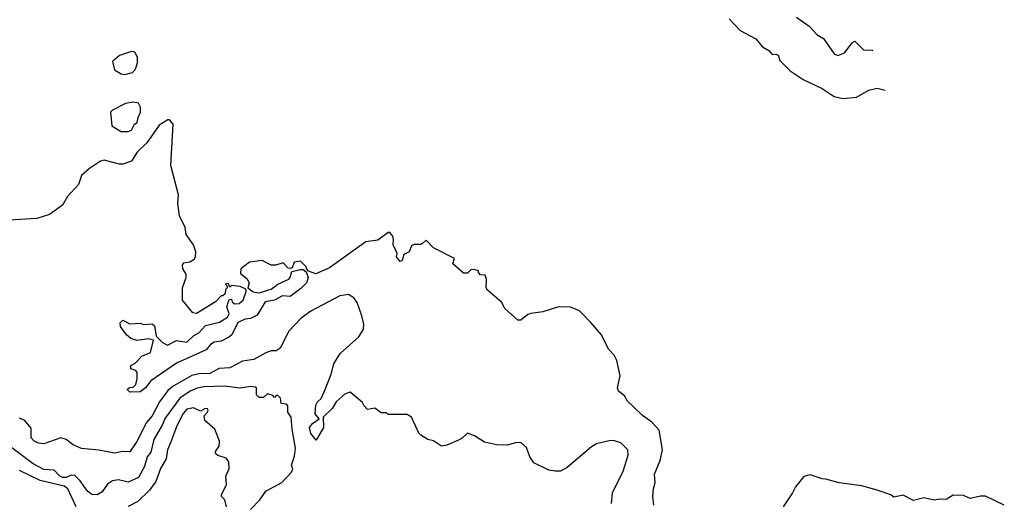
# Model space of a CAD drawing. Extents: x 2239805 to 2396427, y 665731 to 772158.
# Tile 321 of 326: x 2368935 to 2374652, y 741101 to 743902. Entities that reach past the tile are written whole.
import ezdxf

# ---------------------------------------------------------------- set-up
doc = ezdxf.new("R2010")
doc.units = 0

msp = doc.modelspace()

# ---------------------------------------------------------------- linework, layer by layer
at = {"layer": '0CON05XD'}
for points in [[(2373446.6, 743916.6), (2373520, 743865), (2373565, 743813.8), (2373603, 743793), (2373664.2, 743704.2), (2373685, 743693.3), (2373725, 743710), (2373770.3, 743769.7), (2373785, 743776.2), (2373835, 743726.4), (2373885, 743724.4), (2373889.7, 743722.3)], [(2373055, 743906), (2373118.7, 743838.7), (2373210.3, 743790.3), (2373247.5, 743745), (2373285, 743722.5), (2373305, 743700), (2373325, 743702.5), (2373340, 743695), (2373350, 743665), (2373410, 743605), (2373483.8, 743555), (2373595, 743501.9), (2373665, 743455.6), (2373715, 743444.4), (2373795, 743452.5), (2373865, 743493.3), (2373913.6, 743503.6), (2373960, 743492.9)], [(2369545, 743583.3), (2369590, 743595), (2369607.5, 743615), (2369619.3, 743650.7), (2369620, 743685), (2369603.6, 743713.6), (2369585, 743716.2), (2369515, 743693.8), (2369475, 743660), (2369485, 743610), (2369525, 743587.5), (2369545, 743583.3)], [(2369565, 743252.5), (2369585, 743260), (2369602.5, 743295), (2369616.7, 743305), (2369622.5, 743335), (2369637.5, 743365), (2369637.5, 743395), (2369625, 743417.5), (2369595, 743422.5), (2369550, 743415), (2369475, 743377.5), (2369463.3, 743365), (2369470, 743285), (2369525, 743252.5), (2369565, 743252.5)], [(2372617.5, 741085), (2372611.2, 741135), (2372615, 741180), (2372625.9, 741215.9), (2372621.2, 741265), (2372653.8, 741343.8), (2372668.6, 741405), (2372649.3, 741519.3), (2372605, 741565.8), (2372551.2, 741605), (2372495, 741658), (2372465, 741688.8), (2372448.1, 741718.1), (2372413.3, 741745), (2372406.7, 741765), (2372422, 741835), (2372403.6, 741923.6), (2372387.5, 741955), (2372355, 741990), (2372313, 742073), (2372252.5, 742145), (2372185, 742212.5), (2372133, 742233), (2372063.9, 742236.1), (2371973, 742207), (2371903, 742197), (2371885, 742190), (2371845, 742157.5), (2371828.3, 742158.3), (2371752.5, 742225), (2371733, 742263), (2371651.2, 742331.2), (2371643.8, 742345), (2371646.7, 742395), (2371638.3, 742418.3), (2371611.7, 742421.7), (2371600, 742435), (2371600, 742445), (2371575, 742452.5), (2371555, 742450), (2371535, 742430), (2371511.7, 742431.7), (2371450, 742485), (2371460, 742515), (2371337.7, 742577.7), (2371295, 742622.5), (2371276.7, 742605), (2371265, 742596.7), (2371225, 742597.5), (2371210.7, 742589.3), (2371197.5, 742555), (2371165, 742540), (2371156.7, 742505), (2371145, 742497.5), (2371122.5, 742525), (2371127.5, 742545), (2371103.3, 742595), (2371106.4, 742623.6), (2371101.2, 742645), (2371085, 742667.5), (2371075, 742667.5), (2371015, 742622.5), (2370945, 742612.5), (2370735, 742462), (2370655, 742426.7), (2370611.7, 742441.7), (2370600, 742455), (2370600, 742465), (2370565, 742500), (2370530, 742495), (2370517.5, 742462.5), (2370505, 742457.5), (2370495, 742460), (2370465, 742490), (2370423, 742477), (2370395, 742476.7), (2370343.6, 742503.6), (2370270, 742495), (2370220, 742455), (2370218.3, 742428.3), (2370255, 742400), (2370267.5, 742375), (2370260, 742345), (2370291.7, 742321.7), (2370325, 742316.7), (2370395, 742337.5), (2370435, 742366.7), (2370497.5, 742395), (2370506.7, 742405), (2370515, 742440), (2370565, 742452.5), (2370581.7, 742451.7), (2370598.3, 742438.3), (2370610, 742405), (2370601.2, 742375), (2370568.3, 742341.7), (2370505, 742296.2), (2370461.7, 742298.3), (2370415, 742273.3), (2370360, 742265), (2370315, 742187.5), (2370275, 742167.5), (2370245, 742163.3), (2370202.5, 742145), (2370166.9, 742073.1), (2370150.5, 742059.5), (2370105, 742036.2), (2370065, 742030), (2370044.1, 742015.9), (2370017.5, 741985), (2369845, 741908.8), (2369696.7, 741805), (2369666.7, 741765), (2369635, 741742.5), (2369575, 741740), (2369560, 741755), (2369573, 741767), (2369595, 741770), (2369610, 741785), (2369617, 741817), (2369617.5, 741855), (2369610, 741865), (2369580, 741875), (2369580, 741895), (2369605, 741907.5), (2369645, 741950), (2369695, 741970), (2369711.7, 742041.7), (2369685, 742050), (2369615, 742040), (2369581.7, 742051.7), (2369555, 742072.5), (2369521.7, 742121.7), (2369518.3, 742141.7), (2369535, 742157.5), (2369575, 742137.5), (2369635, 742140), (2369655, 742132.5), (2369705, 742136.2), (2369718.8, 742125), (2369727.5, 742065), (2369765, 742027.5), (2369793.6, 742013.6), (2369845, 742040), (2369905, 742030), (2369945, 742067.5), (2369976.4, 742083.6), (2370013.9, 742126.1), (2370095, 742146.7), (2370142.5, 742175), (2370152.5, 742195), (2370137.5, 742235), (2370151.7, 742278.3), (2370165, 742280), (2370170, 742265), (2370183, 742253), (2370210, 742255), (2370232.5, 742275), (2370250, 742325), (2370248.3, 742338.3), (2370215, 742352.5), (2370165, 742360), (2370155, 742350), (2370148.3, 742368.3), (2370135, 742370), (2370130, 742365), (2370140, 742355), (2370140, 742345), (2370130, 742335), (2370128.3, 742311.7), (2370115, 742300), (2370105, 742300), (2370072.5, 742265), (2369963, 742197), (2369940.7, 742200.7), (2369880, 742275), (2369880, 742345), (2369902.5, 742405), (2369902.5, 742425), (2369882.5, 742455), (2369880.7, 742479.3), (2369889.3, 742490.7), (2369924.1, 742495.9), (2369947.7, 742512.3), (2369956.2, 742525), (2369958.8, 742555), (2369943.8, 742595), (2369902, 742655), (2369895.7, 742695.7), (2369863.2, 742763.2), (2369854, 742835), (2369858, 742885), (2369812.5, 743055), (2369818.3, 743158.3), (2369827.5, 743295), (2369805, 743320), (2369795, 743320), (2369745, 743290), (2369673, 743187), (2369617, 743133), (2369585, 743080), (2369535, 743062.5), (2369515, 743062.5), (2369425, 743086.7), (2369405, 743080), (2369341.2, 743038.8), (2369295, 742996.7), (2369276.2, 742945), (2369213.8, 742875), (2369184.5, 742825.5), (2369108.8, 742771.2), (2369035, 742748.8), (2368875, 742738.1)], [(2372372.5, 741095), (2372377.5, 741155), (2372438.8, 741281.2), (2372468.8, 741375), (2372466.2, 741405), (2372425, 741446.7), (2372388.3, 741458.3), (2372365, 741458.8), (2372285, 741440), (2372255, 741423.3), (2372115, 741302.5), (2372075, 741282.5), (2372045, 741282.5), (2372008.3, 741288.3), (2371920.7, 741330.7), (2371897.5, 741365), (2371878.3, 741418.3), (2371845, 741447.5), (2371813.6, 741446.4), (2371765, 741432.5), (2371703.6, 741433.6), (2371635, 741450), (2371576.1, 741486.1), (2371535, 741502.5), (2371505, 741472.5), (2371487, 741463), (2371415, 741432.5), (2371385, 741427.5), (2371338.3, 741458.3), (2371306.1, 741466.1), (2371265, 741490), (2371253, 741503), (2371210, 741595), (2371185, 741610), (2371075, 741610), (2371065, 741620), (2371035, 741620), (2370997, 741647), (2370955, 741640), (2370935, 741660), (2370925, 741680), (2370855, 741740), (2370825, 741730), (2370772.5, 741685), (2370750, 741645), (2370697.5, 741595), (2370700, 741535), (2370657.5, 741462.5), (2370625, 741500), (2370618.7, 741535), (2370635, 741557.9), (2370673.8, 741585), (2370650.6, 741615), (2370655.4, 741665), (2370665, 741684.4), (2370686.5, 741703.5), (2370709.2, 741755), (2370744.2, 741845), (2370759.2, 741905), (2370795.8, 741964.2), (2370905, 742061.2), (2370932, 742105), (2370934, 742135), (2370922.3, 742182.3), (2370895, 742260), (2370875, 742287.5), (2370845, 742307.5), (2370795, 742300), (2370625, 742210), (2370570.3, 742169.7), (2370498, 742095), (2370448.8, 741995)], [(2370448.8, 741995), (2370425, 741980), (2370395, 741979.4), (2370365, 741968.9), (2370295, 741929.5), (2370229.1, 741920.9), (2370155, 741880.8), (2370093.3, 741876.7), (2370035, 741846.9), (2369985, 741848.8), (2369935, 741836.2), (2369825.8, 741775), (2369795, 741749.4), (2369747.8, 741685), (2369705, 741602), (2369671.4, 741565), (2369615.5, 741454.5), (2369575, 741393.3), (2369534.2, 741395.8), (2369485, 741386.2), (2369395, 741403.8), (2369295, 741413.3), (2369245, 741433.8), (2369205.4, 741465.4), (2369175, 741474.5), (2369075, 741441.2), (2369045, 741444.3), (2369017.6, 741457.6), (2369002.9, 741475), (2369002.2, 741532.2), (2368965, 741575.7), (2368935, 741590)], [(2370275, 741059.2), (2370330, 741115), (2370364.6, 741165.4), (2370456.7, 741215), (2370513.8, 741275), (2370521.2, 741295), (2370513.9, 741316.1), (2370531.7, 741368.3), (2370537.3, 741415), (2370516.7, 741525), (2370512.5, 741595), (2370492, 741625), (2370491.7, 741661.7), (2370485, 741670), (2370453.6, 741673.6), (2370450, 741705), (2370435, 741720), (2370425, 741720), (2370415, 741710), (2370405, 741720), (2370375, 741730), (2370351.7, 741708.3), (2370325, 741710), (2370310, 741725), (2370310, 741765), (2370305, 741770), (2370275, 741772.5), (2370215, 741763.8), (2370124.5, 741774.5), (2370005, 741771.8), (2369965.9, 741764.1), (2369925, 741746.9), (2369865, 741706.2), (2369779.7, 741590.2), (2369762, 741548), (2369713.5, 741465), (2369697.3, 741392.7), (2369675.6, 741365), (2369660.7, 741309.3), (2369625, 741245.8), (2369565, 741218.5), (2369508.3, 741231.7), (2369475, 741225.7), (2369445, 741205.8), (2369415, 741162), (2369385, 741144), (2369355, 741146.2), (2369328.8, 741165), (2369286.4, 741226.4), (2369256.4, 741256.4), (2369235, 741258.9), (2369205, 741245.4), (2369186.7, 741245), (2369165.6, 741255), (2369135, 741287.8), (2369075, 741292.2), (2369014.4, 741325), (2368835, 741458.6)], [(2370136.7, 741075), (2370126.7, 741115), (2370107.5, 741135), (2370107.5, 741145), (2370136.7, 741205), (2370133, 741253), (2370151.2, 741295), (2370150, 741335), (2370135, 741358.1), (2370085, 741372), (2370073.3, 741385), (2370073.3, 741395), (2370093.9, 741426.1), (2370096, 741455), (2370068, 741525), (2370011.2, 741575), (2370007, 741603), (2370025.8, 741625), (2370030, 741635), (2370025, 741643.3), (2370012.5, 741645), (2369985, 741630), (2369945, 741650), (2369905, 741640.8), (2369885, 741616), (2369846.9, 741545), (2369815.6, 741455), (2369794.6, 741405.4), (2369785, 741354), (2369753.4, 741296.6), (2369725, 741222), (2369688.9, 741171.1), (2369621.2, 741105), (2369565, 741075.8)], [(2369264.2, 741074.2), (2369215, 741178.6), (2369194.3, 741195), (2369055, 741227.2), (2368934.1, 741285.9)], [(2374652.5, 741085), (2374543.6, 741136.4), (2374515, 741136.2), (2374455, 741123.3), (2374415, 741140), (2374355, 741142.5), (2374315, 741117.5), (2374275, 741120), (2374245, 741113.8), (2374185, 741126.7), (2374125, 741111.2), (2374065, 741142), (2374011.7, 741131.7), (2373993.6, 741143.6), (2373915, 741172), (2373825, 741196), (2373693.9, 741213.9), (2373616.1, 741236.1), (2373595, 741236.7), (2373525, 741260), (2373489.3, 741250.7), (2373439.3, 741190.7), (2373423.6, 741156.4), (2373368.8, 741075)]]:
    msp.add_lwpolyline(points, dxfattribs=at)

doc.saveas('drawing.dxf')
